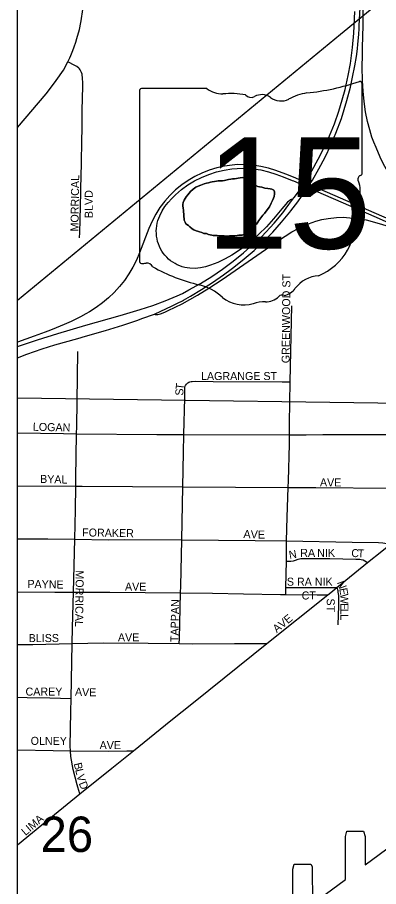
# Model space of a CAD drawing. Extents: x 0 to 68, y 0 to 52.9.
# Drawn here: x 41.105 to 41.67, y 39.867 to 41.224 of the extents above; entities that cross this region are included whole.
import ezdxf

# ---------------------------------------------------------------- set-up
doc = ezdxf.new("R2010")
doc.units = 0
for name, color, linetype in [('Default', 7, 'Continuous'), ('GM_X_County_Road', 7, 'Continuous'), ('GM_X_Minor_Lake', 7, 'Continuous'), ('GM_X_State_Route', 7, 'Continuous'), ('GM_X_State_Shield', 7, 'Continuous')]:
    doc.layers.add(name, color=color, linetype=linetype)

msp = doc.modelspace()

# ---------------------------------------------------------------- linework, layer by layer
at = {"layer": 'Default'}
msp.add_line((41.1051, 32.7683), (41.1051, 42.0083), dxfattribs=at)
for points in [[(41.1051, 40.7827), (41.6098, 41.1982), (42.245, 41.7191), (42.3911, 41.8395), (42.4919, 41.9222), (42.5252, 41.9497), (42.5507, 41.971), (42.5671, 41.9855), (42.5837, 42.0005), (42.5919, 42.0083)], [(41.1051, 41.9468), (41.8762, 41.9363), (41.8559, 40.6193), (41.1051, 40.6295)], [(41.6392, 41.2065), (41.6393, 41.2074), (41.6394, 41.2109), (41.6405, 41.2397)], [(41.6456, 41.2117), (41.6454, 41.2176), (41.6456, 41.233), (41.6456, 41.2428), (41.6456, 41.2439)], [(41.1051, 40.7106), (41.1367, 40.7209), (41.1683, 40.7307), (41.2119, 40.7435), (41.2656, 40.7586), (41.2971, 40.7681), (41.3166, 40.7746), (41.3359, 40.7817), (41.3549, 40.7894), (41.363, 40.7934), (41.3732, 40.799), (41.3912, 40.8089), (41.4088, 40.8197), (41.4258, 40.8312), (41.4423, 40.8435), (41.4582, 40.8565), (41.4869, 40.8822), (41.5061, 40.903), (41.5201, 40.9193), (41.5253, 40.9265), (41.5351, 40.94), (41.5377, 40.943), (41.5442, 40.9521), (41.5511, 40.9624), (41.5541, 40.9668), (41.5553, 40.9688), (41.5651, 40.9849), (41.5751, 41.0029), (41.5843, 41.0213), (41.5929, 41.0396), (41.6004, 41.0583), (41.6073, 41.078), (41.6125, 41.0954), (41.6171, 41.1119), (41.622, 41.1337), (41.6257, 41.1524), (41.629, 41.1775), (41.6308, 41.1995), (41.6324, 41.2337)], [(41.6364, 41.175), (41.6372, 41.1823), (41.6381, 41.1926), (41.6386, 41.1979), (41.6392, 41.2065)], [(41.8103, 40.8582), (41.756, 40.9006), (41.7407, 40.9144), (41.7261, 40.929), (41.7122, 40.9442), (41.7018, 40.957), (41.6923, 40.9704), (41.6835, 40.9843), (41.6774, 40.9951), (41.672, 41.0062), (41.6655, 41.0213), (41.6622, 41.0293), (41.6592, 41.0374), (41.6556, 41.0489), (41.6523, 41.0618), (41.6493, 41.0767), (41.6471, 41.0929), (41.6454, 41.1093), (41.6444, 41.1258), (41.6439, 41.1464), (41.6444, 41.1661), (41.6445, 41.1774), (41.6456, 41.2117)], [(41.5489, 40.9444), (41.555, 40.9531), (41.5587, 40.9589), (41.5616, 40.9634), (41.566, 40.9703), (41.5764, 40.988), (41.5859, 41.0061), (41.5947, 41.0246), (41.6028, 41.0434), (41.6115, 41.0663), (41.6201, 41.0944), (41.6255, 41.1155), (41.629, 41.1308), (41.6323, 41.1487), (41.6352, 41.1634), (41.6364, 41.175)], [(41.6864, 40.9088), (41.5775, 40.9563), (41.5616, 40.9634), (41.5541, 40.9668), (41.5364, 40.9748), (41.5244, 40.9797), (41.509, 40.9853), (41.4973, 40.9888), (41.4855, 40.9916), (41.4735, 40.9935), (41.4613, 40.9943), (41.4491, 40.9944), (41.4408, 40.9938), (41.4287, 40.992), (41.4167, 40.9893), (41.4049, 40.9857), (41.3935, 40.9813), (41.3825, 40.9758), (41.3719, 40.9696), (41.3618, 40.9627), (41.3523, 40.9549), (41.3435, 40.9463), (41.3353, 40.9371), (41.3279, 40.9273), (41.3213, 40.9169), (41.3156, 40.9061), (41.3106, 40.8949), (41.296, 40.8566), (41.2911, 40.8453), (41.2855, 40.8344), (41.2792, 40.8238), (41.2723, 40.8137), (41.2647, 40.8041), (41.2565, 40.7949), (41.2476, 40.7864), (41.2382, 40.7785), (41.2283, 40.7713), (41.2179, 40.7647), (41.2122, 40.7616), (41.2036, 40.7568), (41.1889, 40.7496), (41.178, 40.7446), (41.1655, 40.7396), (41.1567, 40.736), (41.1484, 40.733), (41.1311, 40.7267), (41.1051, 40.717)], [(41.2024, 40.8803), (41.2027, 40.8885), (41.2032, 40.9081), (41.2041, 40.9512)], [(41.5324, 40.9221), (41.5433, 40.9363), (41.5489, 40.9444)], [(41.4392, 40.8312), (41.4434, 40.8343), (41.4594, 40.8471), (41.4749, 40.8605), (41.4898, 40.8745), (41.5041, 40.8891), (41.5178, 40.9043), (41.5309, 40.9201), (41.5324, 40.9221)], [(41.3194, 40.761), (41.3206, 40.7606), (41.3216, 40.7605), (41.3231, 40.7604), (41.3246, 40.7606), (41.3267, 40.761), (41.3285, 40.7615), (41.3327, 40.763), (41.3363, 40.7645), (41.3408, 40.7665), (41.3628, 40.7772), (41.3866, 40.7906), (41.4042, 40.8013), (41.4249, 40.8149), (41.5133, 40.8758), (41.534, 40.8893), (41.5448, 40.8954), (41.5522, 40.899), (41.5598, 40.9022), (41.5715, 40.906), (41.5808, 40.9088), (41.5908, 40.9105), (41.6035, 40.9119), (41.614, 40.9121), (41.6246, 40.9113), (41.637, 40.9104), (41.6499, 40.908), (41.6669, 40.9037), (41.6898, 40.8965)], [(41.3629, 40.7817), (41.3649, 40.7828), (41.3758, 40.789), (41.3928, 40.7995), (41.4101, 40.8105), (41.427, 40.8221), (41.4392, 40.8312)], [(41.2116, 40.7265), (41.2427, 40.7352), (41.2701, 40.7437), (41.2934, 40.7517), (41.2996, 40.754), (41.3194, 40.761), (41.3472, 40.7739), (41.3555, 40.7779), (41.3629, 40.7817)], [(41.5316, 40.6552), (41.5339, 40.7738)], [(41.1051, 40.6927), (41.1197, 40.6984), (41.1437, 40.7068), (41.1638, 40.7129), (41.1993, 40.7231), (41.2116, 40.7265)], [(41.1977, 40.5742), (41.1979, 40.5852), (41.1994, 40.7025)], [(41.3692, 40.6515), (41.3714, 40.6535), (41.3729, 40.6545), (41.3747, 40.6553), (41.3765, 40.6558), (41.3782, 40.6559), (41.3828, 40.6561), (41.4112, 40.6557), (41.5187, 40.6553), (41.5316, 40.6552)], [(41.3651, 40.5729), (41.3666, 40.6302), (41.3666, 40.6413), (41.3666, 40.6447), (41.367, 40.6476), (41.3679, 40.6496), (41.3692, 40.6515)], [(41.5302, 40.5723), (41.5303, 40.5904), (41.5316, 40.6552)], [(41.1051, 40.5756), (41.1773, 40.5744), (41.1977, 40.5742)], [(41.1963, 40.4924), (41.1964, 40.5047), (41.1977, 40.5742)], [(41.1977, 40.5742), (41.3232, 40.573), (41.3651, 40.5729)], [(41.3635, 40.4911), (41.3646, 40.5451), (41.3651, 40.5729)], [(41.3651, 40.5729), (41.5302, 40.5723)], [(41.5281, 40.4902), (41.5285, 40.5007), (41.5301, 40.5579), (41.5302, 40.5723)], [(41.5302, 40.5723), (41.5561, 40.5723), (41.5826, 40.5732), (41.6909, 40.5727)], [(41.1051, 40.4928), (41.1963, 40.4924)], [(41.1948, 40.4093), (41.1959, 40.4555), (41.1963, 40.4924)], [(41.1963, 40.4924), (41.2062, 40.4924), (41.3635, 40.4911)], [(41.3619, 40.4084), (41.3635, 40.4911)], [(41.3635, 40.4911), (41.5281, 40.4902)], [(41.5258, 40.4068), (41.5264, 40.4437), (41.5281, 40.4902)], [(41.5281, 40.4902), (41.5717, 40.49), (41.6887, 40.4891)], [(41.1051, 40.4101), (41.1526, 40.4099), (41.1948, 40.4093)], [(41.1927, 40.3266), (41.1948, 40.4093)], [(41.1948, 40.4093), (41.2476, 40.4086), (41.2717, 40.4089), (41.3619, 40.4084)], [(41.3602, 40.3257), (41.3605, 40.3359), (41.3619, 40.4084)], [(41.3619, 40.4084), (41.4765, 40.4076), (41.5258, 40.4068)], [(41.5255, 40.3753), (41.5258, 40.4068)], [(41.5258, 40.4068), (41.6283, 40.4049), (41.6696, 40.4044), (41.6759, 40.4039), (41.6826, 40.4027), (41.6882, 40.4015)], [(41.6522, 40.3733), (41.6747, 40.3907), (41.6882, 40.4015)], [(41.5246, 40.3341), (41.5255, 40.3753)], [(41.5255, 40.3753), (41.5323, 40.3753), (41.5363, 40.3758), (41.5398, 40.3769), (41.5441, 40.3783), (41.5481, 40.3792), (41.5523, 40.3794), (41.5932, 40.3793), (41.6339, 40.3785), (41.6402, 40.3782), (41.6425, 40.378), (41.6453, 40.3772), (41.6478, 40.3758), (41.6522, 40.3733)], [(41.6043, 40.3339), (41.6522, 40.3733)], [(41.5245, 40.3231), (41.5246, 40.3295), (41.5246, 40.3341)], [(41.5246, 40.3341), (41.5339, 40.3341), (41.5947, 40.334), (41.6043, 40.3339)], [(41.59, 40.3224), (41.5949, 40.3264), (41.6043, 40.3339)], [(41.6066, 40.2758), (41.6073, 40.3054), (41.6075, 40.3086), (41.6074, 40.3135), (41.6074, 40.3169), (41.6073, 40.3194), (41.6072, 40.3214), (41.6069, 40.3241), (41.6065, 40.3269), (41.6061, 40.3287), (41.6057, 40.3303), (41.6051, 40.3323), (41.6043, 40.3339)], [(41.1051, 40.3272), (41.1636, 40.3267), (41.1927, 40.3266)], [(41.1908, 40.2465), (41.1913, 40.271), (41.1927, 40.3266)], [(41.1927, 40.3266), (41.2497, 40.3265), (41.3602, 40.3257)], [(41.358, 40.2465), (41.3582, 40.2543), (41.3602, 40.3257)], [(41.3602, 40.3257), (41.4099, 40.3251), (41.4583, 40.3243), (41.5161, 40.3232), (41.5245, 40.3231)], [(41.495, 40.2464), (41.59, 40.3224)], [(41.5245, 40.3231), (41.5737, 40.3226), (41.59, 40.3224)], [(41.1051, 40.245), (41.1293, 40.2452), (41.1908, 40.2465)], [(41.189, 40.1609), (41.1908, 40.2465)], [(41.1908, 40.2465), (41.2398, 40.2475), (41.3094, 40.2472), (41.358, 40.2465)], [(41.2864, 40.0791), (41.3451, 40.1264), (41.3804, 40.1546), (41.4283, 40.1931), (41.495, 40.2464)], [(41.358, 40.2465), (41.379, 40.2462), (41.4446, 40.2467), (41.4773, 40.2466), (41.495, 40.2464)], [(41.5354, 39.8171), (41.5354, 39.8941), (41.5378, 39.9022), (41.5637, 39.9022), (41.5655, 39.8982), (41.5661, 39.8398), (41.6178, 39.878), (41.6178, 39.9452), (41.6201, 39.9533), (41.646, 39.9533), (41.6484, 39.9452), (41.6484, 39.9007), (41.7382, 39.967), (41.7382, 40.0997), (41.7425, 40.1347), (41.7462, 40.1472), (41.7552, 40.1728), (41.7635, 40.1841), (41.7682, 40.1861)], [(41.1051, 40.1625), (41.1206, 40.1623), (41.1559, 40.1617), (41.189, 40.1609)], [(41.188, 40.0792), (41.1874, 40.0864), (41.1887, 40.1397), (41.189, 40.1609)], [(41.1051, 40.0807), (41.161, 40.0796), (41.188, 40.0792)], [(41.2028, 40.0116), (41.1996, 40.0221), (41.1984, 40.0261), (41.1922, 40.0499), (41.1888, 40.0701), (41.188, 40.0792)], [(41.188, 40.0792), (41.2478, 40.0783), (41.2763, 40.0789), (41.2864, 40.0791)], [(41.2028, 40.0116), (41.2526, 40.0517), (41.2864, 40.0791)], [(41.1521, 39.9707), (41.1631, 39.9797), (41.2028, 40.0116)], [(41.1051, 39.9324), (41.1521, 39.9707)]]:
    msp.add_lwpolyline(points, dxfattribs=at)
at = {"layer": 'GM_X_County_Road'}
for points in [[(41.1841, 41.1549), (41.1872, 41.1611), (41.1888, 41.1647), (41.1919, 41.1728), (41.1939, 41.1785), (41.1964, 41.1855), (41.1982, 41.1914), (41.2019, 41.2056), (41.2043, 41.2166), (41.2046, 41.2192), (41.2072, 41.2368), (41.2092, 41.2671), (41.2094, 41.2743), (41.21, 41.2866), (41.2122, 41.3909), (41.2153, 41.5917), (41.2164, 41.6619)], [(41.1051, 41.0523), (41.15, 41.1048), (41.1599, 41.1178), (41.1659, 41.1258), (41.1769, 41.1421), (41.1841, 41.1549)], [(41.2041, 40.9512), (41.2042, 40.957), (41.2051, 40.9963), (41.206, 41.0324), (41.2061, 41.0496), (41.2065, 41.0791), (41.2072, 41.1167), (41.2072, 41.1206), (41.2071, 41.1243), (41.2068, 41.1276), (41.2068, 41.1309), (41.2064, 41.1335), (41.2061, 41.1356), (41.2054, 41.1383), (41.2044, 41.1406), (41.2031, 41.1427), (41.202, 41.1439), (41.201, 41.145), (41.1978, 41.1474), (41.1946, 41.1492), (41.1841, 41.1549)]]:
    msp.add_lwpolyline(points, dxfattribs=at)
at = {"layer": 'GM_X_Minor_Lake'}
for points in [[(41.5068, 40.9486), (41.5069, 40.9521), (41.5059, 40.9546), (41.5029, 40.9562), (41.4999, 40.9568), (41.4964, 40.9573), (41.4919, 40.9579), (41.4869, 40.959), (41.4834, 40.9596), (41.4809, 40.9602), (41.4784, 40.9612), (41.476, 40.9648), (41.4725, 40.9673), (41.4701, 40.9694), (41.4676, 40.971), (41.4636, 40.9725), (41.4611, 40.9736), (41.4576, 40.9742), (41.4531, 40.9738), (41.4441, 40.9724), (41.441, 40.972), (41.4385, 40.9715), (41.435, 40.9711), (41.431, 40.9702), (41.4285, 40.9697), (41.4254, 40.9693), (41.4224, 40.9689), (41.4189, 40.9689), (41.4164, 40.9685), (41.4129, 40.9681), (41.4093, 40.9676), (41.4068, 40.9672), (41.4038, 40.9662), (41.4008, 40.9653), (41.3972, 40.9644), (41.3942, 40.9634), (41.3917, 40.9625), (41.3876, 40.961), (41.3841, 40.9591), (41.38, 40.9562), (41.3754, 40.9523), (41.3713, 40.9473), (41.3687, 40.9439), (41.3672, 40.9414), (41.3656, 40.9389), (41.364, 40.9354), (41.3635, 40.9319), (41.3634, 40.9294), (41.3639, 40.9269), (41.3648, 40.9229)], [(41.3648, 40.9229), (41.3639, 40.9269), (41.3634, 40.9294), (41.3635, 40.9319), (41.364, 40.9354), (41.3656, 40.9389), (41.3672, 40.9414), (41.3687, 40.9439), (41.3713, 40.9473), (41.3754, 40.9523), (41.38, 40.9562), (41.3841, 40.9591), (41.3876, 40.961), (41.3917, 40.9625), (41.3942, 40.9634), (41.3972, 40.9644), (41.4008, 40.9653), (41.4038, 40.9662), (41.4068, 40.9672), (41.4093, 40.9676), (41.4129, 40.9681), (41.4164, 40.9685), (41.4189, 40.9689), (41.4224, 40.9689), (41.4254, 40.9693), (41.4285, 40.9697), (41.431, 40.9702), (41.435, 40.9711), (41.4385, 40.9715), (41.441, 40.972), (41.4441, 40.9724), (41.4531, 40.9738), (41.4576, 40.9742), (41.4611, 40.9736), (41.4636, 40.9725), (41.4676, 40.971), (41.4701, 40.9694), (41.4725, 40.9673), (41.476, 40.9648), (41.4784, 40.9612), (41.4809, 40.9602), (41.4834, 40.9596), (41.4869, 40.959), (41.4919, 40.9579), (41.4964, 40.9573), (41.4999, 40.9568), (41.5029, 40.9562), (41.5059, 40.9546), (41.5069, 40.9521), (41.5068, 40.9486), (41.5062, 40.9446), (41.5051, 40.9421), (41.5036, 40.9386), (41.5015, 40.9342), (41.4989, 40.9287), (41.4952, 40.9238), (41.4911, 40.9183), (41.4886, 40.9154), (41.4824, 40.907), (41.4808, 40.9045), (41.4787, 40.9015), (41.4746, 40.8971), (41.4726, 40.8946), (41.4695, 40.8917), (41.4664, 40.8887), (41.4634, 40.8878), (41.4599, 40.8859), (41.4563, 40.8844), (41.4538, 40.884), (41.4513, 40.884), (41.4483, 40.8836), (41.4448, 40.8832), (41.4407, 40.8832), (41.4367, 40.8833), (41.4317, 40.8829), (41.4282, 40.883), (41.4252, 40.883), (41.4222, 40.8831), (41.4197, 40.8832), (41.4172, 40.8837), (41.4147, 40.8838), (41.4112, 40.8838), (41.4087, 40.8844), (41.4062, 40.8849), (41.4037, 40.8855), (41.4007, 40.8866), (41.3962, 40.8871), (41.3932, 40.8882), (41.3897, 40.8893), (41.3867, 40.8903), (41.3842, 40.8909), (41.3807, 40.8925), (41.3783, 40.894), (41.3748, 40.8971), (41.3723, 40.8992), (41.3684, 40.9018), (41.3674, 40.9043), (41.3655, 40.9078), (41.3648, 40.9229)], [(41.3648, 40.9229), (41.3655, 40.9078), (41.3674, 40.9043), (41.3684, 40.9018), (41.3723, 40.8992), (41.3748, 40.8971), (41.3783, 40.894), (41.3807, 40.8925), (41.3842, 40.8909), (41.3867, 40.8903), (41.3897, 40.8893), (41.3932, 40.8882), (41.3962, 40.8871), (41.4007, 40.8866), (41.4037, 40.8855), (41.4062, 40.8849), (41.4087, 40.8844), (41.4112, 40.8838), (41.4147, 40.8838), (41.4172, 40.8837), (41.4197, 40.8832), (41.4222, 40.8831), (41.4252, 40.883), (41.4282, 40.883), (41.4317, 40.8829), (41.4367, 40.8833), (41.4407, 40.8832), (41.4448, 40.8832), (41.4483, 40.8836), (41.4513, 40.884), (41.4538, 40.884), (41.4563, 40.8844), (41.4599, 40.8859), (41.4634, 40.8878), (41.4664, 40.8887), (41.4695, 40.8917), (41.4726, 40.8946), (41.4746, 40.8971), (41.4787, 40.9015), (41.4808, 40.9045), (41.4824, 40.907), (41.4886, 40.9154), (41.4911, 40.9183), (41.4952, 40.9238), (41.4989, 40.9287), (41.5015, 40.9342), (41.5036, 40.9386), (41.5051, 40.9421), (41.5062, 40.9446), (41.5068, 40.9486)]]:
    msp.add_lwpolyline(points, dxfattribs=at)
at = {"layer": 'GM_X_State_Route'}
for points in [[(41.3644, 40.8345), (41.3627, 40.835), (41.3588, 40.8363), (41.355, 40.838), (41.3514, 40.8399), (41.3479, 40.842), (41.3445, 40.8444), (41.3414, 40.847), (41.3384, 40.8499), (41.3356, 40.8529), (41.333, 40.8561), (41.3307, 40.8595), (41.3287, 40.8631), (41.3269, 40.8668), (41.3254, 40.8706), (41.3242, 40.8746), (41.3233, 40.8786), (41.3227, 40.8826), (41.3223, 40.8867), (41.3222, 40.8908), (41.3224, 40.8949), (41.3229, 40.899), (41.3236, 40.9031), (41.3246, 40.907), (41.3259, 40.9109), (41.3275, 40.9147), (41.3312, 40.922), (41.3357, 40.9289), (41.3408, 40.9354), (41.3462, 40.9416), (41.3521, 40.9474), (41.3614, 40.9554), (41.3715, 40.9626), (41.382, 40.969), (41.393, 40.9745), (41.4044, 40.9792), (41.4162, 40.983), (41.4282, 40.9859), (41.4403, 40.9879), (41.4485, 40.9886), (41.4608, 40.9889), (41.4731, 40.988), (41.4853, 40.9861), (41.4973, 40.9833), (41.5091, 40.9796), (41.5205, 40.9755), (41.5345, 40.9697), (41.5363, 40.9689)], [(41.5363, 40.9689), (41.5448, 40.9652)], [(41.5448, 40.9652), (41.5511, 40.9624), (41.5587, 40.9589), (41.6655, 40.9121)], [(41.5351, 40.94), (41.5341, 40.9401), (41.5333, 40.9401), (41.5327, 40.9399), (41.5319, 40.9396), (41.5312, 40.9392), (41.5308, 40.9389), (41.5297, 40.938), (41.5291, 40.9374), (41.5274, 40.9357), (41.5213, 40.9289), (41.5185, 40.9253), (41.5051, 40.9097), (41.4942, 40.8973), (41.4826, 40.8857), (41.4704, 40.8747), (41.4608, 40.867), (41.4508, 40.8598), (41.4404, 40.8532), (41.4296, 40.8472), (41.4185, 40.8418), (41.407, 40.8372), (41.3991, 40.8349), (41.3911, 40.8332), (41.3829, 40.8324), (41.3747, 40.8326), (41.3706, 40.8331), (41.3666, 40.8339), (41.3644, 40.8345)], [(41.6655, 40.9121), (41.7042, 40.8951), (41.7084, 40.8933), (41.7305, 40.883), (41.7538, 40.8723), (41.7782, 40.8595), (41.7991, 40.8481), (41.8256, 40.8319), (41.8487, 40.8166), (41.8717, 40.7999), (41.894, 40.7822)]]:
    msp.add_lwpolyline(points, dxfattribs=at)
at = {"layer": 'GM_X_State_Shield'}
for p, q in [((41.6439, 40.9817), (41.6439, 41.1199)), ((41.2959, 41.1088), (41.2959, 40.8446)), ((41.4012, 41.1133), (41.2993, 41.1133)), ((41.6439, 40.9817), (41.6439, 40.9817))]:
    msp.add_line(p, q, dxfattribs=at)
for centre, radius, start, end in [((41.5199, 41.4735), 0.3691, 275.8445, 288.9065), ((41.64, 41.1204), 0.00387, 351.8621, 97.738), ((41.2998, 41.1093), 0.00403, 98.1301, 188.1301), ((41.4255, 41.144), 0.0391, 231.6195, 271.1119), ((41.4384, 40.965), 0.1404, 80.4867, 94.9883), ((41.4703, 41.1107), 0.0113, 219.7921, 297.1024), ((41.4869, 41.0802), 0.0235, 54.4667, 119.1411), ((41.567, 41.0326), 0.0743, 97.3462, 120.7689), ((41.5172, 41.1221), 0.0282, 233.8562, 294.8282), ((41.6398, 40.9811), 0.00415, 289.6038, 7.7341), ((41.643, 40.9715), 0.006, 107.944, 210.337), ((41.6049, 40.9541), 0.036, 340.033, 23.6496), ((41.6578, 40.9239), 0.0262, 136.8065, 186.9296), ((41.5406, 40.9063), 0.0923, 292.3089, 8.9858), ((41.2999, 40.844), 0.00407, 171.9584, 258.3066), ((41.3005, 40.8711), 0.031, 267.339, 280.6039), ((41.3068, 40.8294), 0.0112, 29.7484, 93.2717), ((41.4482, 41.0667), 0.2665, 240.4129, 257.1985), ((41.5795, 40.7705), 0.0506, 94.4031, 142.5768), ((41.3687, 40.7259), 0.0834, 47.1842, 75.836), ((41.5155, 40.819), 0.0298, 282.8732, 323.2771), ((41.4589, 40.8281), 0.0529, 230.7004, 286.2918), ((41.4895, 40.7367), 0.0435, 85.6951, 111.2099), ((41.4933, 40.8083), 0.0282, 268.777, 315.5493), ((41.5188, 40.7827), 0.00794, 65.7517, 132.6484)]:
    msp.add_arc(centre, radius, start, end, dxfattribs=at)

# ---------------------------------------------------------------- texts
at = {"layer": 'Default'}
for s, height, rotation, p in [('MORRICAL', 0.0125, 89.2271, (41.2005, 40.8899)), ('BLVD', 0.0125, 90, (41.2228, 40.9109)), ('GREENWOOD ST', 0.0125, 89.4746, (41.5305, 40.6843)), ('LAGRANGE ST', 0.0125, 0, (41.392, 40.658)), ('S', 0.0125, 88.8799, (41.3644, 40.6336)), ('T', 0.0125, 82.9868, (41.3645, 40.6421)), ('LOGAN', 0.0125, 358.8315, (41.1292, 40.5788)), ('BYAL', 0.0125, 358.4935, (41.1404, 40.4974)), ('AVE', 0.0125, 0, (41.5779, 40.4919)), ('FORAKER', 0.0125, 359.1175, (41.2062, 40.4138)), ('A', 0.0125, 356.6977, (41.4581, 40.4116)), ('V', 0.0125, 357.8085, (41.4694, 40.411)), ('E', 0.0125, 359.8324, (41.4809, 40.4105)), ('N', 0.0125, 10.1709, (41.5305, 40.3786)), ('RA', 0.0125, 0, (41.5471, 40.3819)), ('NIK', 0.0125, 0, (41.5735, 40.3819)), ('C', 0.0125, 356.3297, (41.6265, 40.3819)), ('T', 0.0125, 357.2145, (41.6366, 40.3813)), ('MORRICAL', 0.0125, 269.2156, (41.1964, 40.3608)), ('PAYNE', 0.0125, 358.7554, (41.1206, 40.3335)), ('S RA NIK', 0.0125, 0, (41.5262, 40.3368)), ('N', 0.0125, 290.1979, (41.6043, 40.3419)), ('AVE', 0.0125, 0, (41.2732, 40.3291)), ('E', 0.0125, 280.6348, (41.6079, 40.3321)), ('CT', 0.0125, 0, (41.5493, 40.3153)), ('W', 0.0125, 271.749, (41.6095, 40.324)), ('TAPPAN', 0.0125, 88.9396, (41.3567, 40.2487)), ('ST', 0.0125, 270, (41.5885, 40.3169)), ('E', 0.0125, 270, (41.61, 40.3098)), ('AVE', 0.0125, 39.2926, (41.5104, 40.2626)), ('L', 0.0125, 269.9942, (41.61, 40.301)), ('L', 0.0125, 269.9942, (41.61, 40.2922)), ('AVE', 0.0125, 0, (41.2622, 40.2499)), ('BLISS', 0.0125, 0, (41.1227, 40.2488)), ('CAREY', 0.0125, 0, (41.1178, 40.1652)), ('A', 0.0125, 357.4639, (41.1949, 40.1652)), ('V', 0.0125, 357.4421, (41.2059, 40.1647)), ('E', 0.0125, 359.3429, (41.2173, 40.1642)), ('OLNEY', 0.0125, 0, (41.1258, 40.0883)), ('AVE', 0.0125, 0, (41.2336, 40.0816)), ('B', 0.0125, 283.6828, (41.193, 40.0589)), ('L', 0.0125, 283.6785, (41.1953, 40.0493)), ('V', 0.0125, 284.2738, (41.1974, 40.0406)), ('D', 0.0125, 291.5354, (41.2007, 40.0283)), ('LIMA', 0.0125, 40.4282, (41.1177, 39.9458)), ('26', 0.05525, 0, (41.1412, 39.921))]:
    msp.add_text(s, height=height, rotation=rotation, dxfattribs=at).set_placement(p)
at = {"layer": 'GM_X_State_Shield'}
msp.add_text('15', height=0.17402, dxfattribs=at).set_placement((41.3995, 40.8632))

doc.saveas('drawing.dxf')
